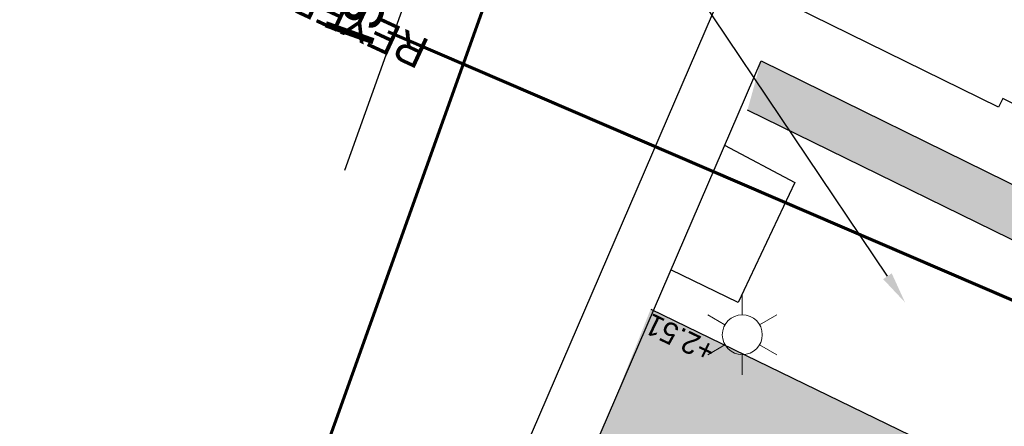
# Model space of a CAD drawing. Header units: metres. Extents: x 134157 to 138734, y 451157 to 455772.
# Tile 919 of 1056: x 136733.05 to 136748.64, y 454395.39 to 454401.83. Entities that reach past the tile are written whole.
import ezdxf
from ezdxf import colors
from ezdxf.entities.mleader import LeaderData, LeaderLine
from ezdxf.math import Vec2, Vec3

# ---------------------------------------------------------------- set-up
doc = ezdxf.new("R2010")
doc.units = ezdxf.units.M
for name, color, linetype, lineweight in [('-DR-alg-bladkaders viewports', 7, 'Continuous', 60), ('-DR-bs-inr-lichtmast', 253, 'Continuous', 13), ('-DR-nw-vh-arc-tegels 300x300x45', 253, 'Continuous', 9)]:
    doc.layers.add(name, color=color, linetype=linetype, lineweight=lineweight)
doc.layers.add('-DR-alg-hulplijnen aandachtspunten', color=210, linetype='Continuous', plot=False)
for name, color, linetype in [('-DR-alg-projectgrens 1-200', 3, 'PROJECTGRENS_1-200'), ('-DR-alg-txt-straatnaam', 2, 'Continuous'), ('-DR-bs-rio-DWA Jutfaseweg', 253, 'Continuous'), ('-DR-bs-vh-band', 253, 'Continuous'), ('-DR-nw-txt-hoogtemaat', 2, 'Continuous'), ('-DR-nw-txt-overzicht aandachtspunten verharding', 2, 'Continuous'), ('-DR-nw-vh-scheiding erfgrens en bebouwing', 3, 'Continuous')]:
    doc.layers.add(name, color=color, linetype=linetype)
doc.layers.add('-DR-nw-gr-arc-gras', color=7, linetype='Continuous', true_color=0xb5d5a4)
doc.styles.add('18_200', font='romans', dxfattribs={"width": 0.8, "height": 0.36})
doc.styles.add('CE', font='txt', dxfattribs={"height": 1.8})
doc.styles.add('Drong', font='txt', dxfattribs={"height": 1.8})
doc.linetypes.add('PROJECTGRENS_1-200', pattern='A,0.32,-0.13,[133,ltypeshp.shx,S=0.13,R=0,X=-0.13,Y=0],-0.13,1.27', length=1.85)
pattern_1 = [(115.3356253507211, (136419.7180158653, 453326.2367068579), (-0.2236810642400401, -0.1059037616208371), [0.06, -0.187485]), (205.3356253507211, (136419.7180158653, 453326.2367068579), (0.1059037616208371, -0.22368106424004), [0.06, -0.187485])]

# ---------------------------------------------------------------- blocks, each defined once
blk = doc.blocks.new('LICHTMAST')
at = {"ltscale": 0.1}
for p, q in [((7.258176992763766e-11, 0.1265625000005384), (1.560705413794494e-10, 0.2531250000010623)), ((-0.1096064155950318, 0.0632812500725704), (-0.2192125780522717, 0.1265625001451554)), ((0.1096064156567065, 0.06328124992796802), (0.2192125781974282, 0.126562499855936)), ((-0.1096064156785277, -0.06328124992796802), (-0.2192125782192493, -0.126562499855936)), ((0.1096064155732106, -0.06328125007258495), (0.2192125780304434, -0.1265625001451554)), ((-9.440998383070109e-11, -0.126562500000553), (-1.778917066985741e-10, -0.2531250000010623))]:
    blk.add_line(p, q, dxfattribs=at)
blk.add_circle((-1.091416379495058e-11, 0), 0.1265625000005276, dxfattribs=at)
at = {"style": '18_200', "width": 0.8}
blk.add_attdef('HOOGTE', (0.2466893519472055, 0.2423579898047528), '', height=0.25, dxfattribs=at)

msp = doc.modelspace()

# ---------------------------------------------------------------- hatches: boundary and pattern name
at = {"layer": '-DR-nw-gr-arc-gras', "transparency": 33554687}
h = msp.add_hatch(dxfattribs=at)
h.set_pattern_fill('AGR-BOLLEN', color=256, scale=0.1, pattern_type=2)
h.set_pattern_definition(pattern_1)
edge = h.paths.add_edge_path()
edge.add_arc((-7000776.809524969, 3043164.567559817), 7592527.997363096, 340.0567505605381, 340.0572256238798)
edge.add_line((136455.7815594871, 453494.2542758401), (136455.1236032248, 453494.4934109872))
edge.add_arc((380495.2223584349, 364992.5484406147), 259592.3035530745, 160.0666568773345, 160.0804453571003)
edge.add_line((136433.832290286, 453435.7615323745), (136433.813485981, 453435.768343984))
edge.add_line((136433.813485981, 453435.768343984), (136432.1794965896, 453431.2550945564))
edge.add_line((136432.1794965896, 453431.2550945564), (136432.198303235, 453431.2482893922))
edge.add_line((136432.198303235, 453431.2482893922), (136431.6776287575, 453429.8696050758))
edge.add_line((136431.6776287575, 453429.8696050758), (136432.3363505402, 453429.6312341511))
edge.add_line((136432.3363505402, 453429.6312341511), (136434.3092713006, 453435.0765756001))
h = msp.add_hatch(dxfattribs=at)
h.set_pattern_fill('AGR-BOLLEN', color=256, scale=0.1, pattern_type=2)
h.set_pattern_definition(pattern_1)
edge = h.paths.add_edge_path()
edge.add_line((136644.2753070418, 454017.4218487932), (136643.9350728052, 454016.4814706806))
edge.add_line((136643.9350728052, 454016.4814706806), (136643.8839339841, 454016.3403207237))
edge.add_line((136643.8839339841, 454016.3403207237), (136644.542212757, 454016.1016536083))
edge.add_arc((1711333.983143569, -116117.4265426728), 1674723.581774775, 160.0956720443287, 160.096657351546, ccw=False)
edge.add_line((136654.3469492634, 454043.1812754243), (136653.6888597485, 454043.419891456))
edge.add_line((136653.6888597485, 454043.419891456), (136653.6378049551, 454043.2789838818))
edge.add_line((136653.6378049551, 454043.2789838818), (136653.2975354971, 454042.3386559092))
edge.add_line((136653.2975354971, 454042.3386559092), (136644.2753070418, 454017.4218487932))
h = msp.add_hatch(dxfattribs=at)
h.set_pattern_fill('AGR-BOLLEN', color=256, scale=0.1, pattern_type=2)
h.set_pattern_definition(pattern_1)
h.paths.add_polyline_path([(136767.0671029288, 454353.6105987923), (136793.6153252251, 454437.6854462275, -0.4133423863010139), (136794.8671885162, 454438.3388126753), (136795.1654635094, 454439.2932926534, 0.4133423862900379), (136792.6617369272, 454437.9865597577), (136766.1238969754, 454353.9445918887), (136752.3015713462, 454318.8078778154, -0.00463030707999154), (136725.9012828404, 454239.6212513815), (136726.8466477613, 454239.2952357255, 0.004628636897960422), (136753.2435519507, 454318.4707698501)])
at = {"layer": '-DR-nw-vh-arc-tegels 300x300x45'}
h = msp.add_hatch(dxfattribs=at)
h.set_pattern_fill('AVH-TEGEL_200X200_HALFST', color=256, scale=2, angle=64, pattern_type=2)
h.set_pattern_definition([(64, (0, 0), (-0.00441035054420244, 0.4471918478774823), [0.4, -0.4]), (154, (0, 0), (-0.175348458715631, -0.3595176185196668), [])])
edge = h.paths.add_edge_path()
edge.add_line((136762.3620656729, 454417.1383533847), (136764.7231513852, 454421.9332032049))
edge.add_line((136764.7231513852, 454421.9332032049), (136766.4574607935, 454421.0791924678))
edge.add_line((136766.4574607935, 454421.0791924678), (136773.3484988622, 454435.0733867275))
edge.add_line((136773.3484988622, 454435.0733867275), (136766.7939453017, 454438.3297596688))
edge.add_line((136766.7939453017, 454438.3297596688), (136766.525115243, 454437.3398620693))
edge.add_line((136766.525115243, 454437.3398620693), (136764.920115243, 454431.4298620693))
edge.add_line((136764.920115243, 454431.4298620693), (136764.8511152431, 454431.2898620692))
edge.add_line((136764.8511152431, 454431.2898620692), (136766.140115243, 454430.7038620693))
edge.add_line((136766.140115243, 454430.7038620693), (136761.0061152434, 454420.3498620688))
edge.add_line((136761.0061152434, 454420.3498620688), (136761.5609727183, 454420.0993351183))
edge.add_line((136761.5609727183, 454420.0993351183), (136759.6436632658, 454416.2089898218))
edge.add_line((136759.6436632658, 454416.2089898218), (136760.9991152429, 454415.5388620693))
edge.add_line((136760.9991152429, 454415.5388620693), (136759.221115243, 454411.9708620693))
edge.add_line((136759.221115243, 454411.9708620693), (136757.8940921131, 454412.6016248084))
edge.add_line((136757.8940921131, 454412.6016248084), (136755.969000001, 454408.7000000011))
edge.add_line((136755.969000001, 454408.7000000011), (136755.4471152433, 454408.9558620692))
edge.add_line((136755.4471152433, 454408.9558620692), (136750.3241152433, 454398.6218620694))
edge.add_line((136750.3241152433, 454398.6218620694), (136749.0671152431, 454399.2448620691))
edge.add_line((136749.0671152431, 454399.2448620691), (136749.0001152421, 454399.1098620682))
edge.add_line((136749.0001152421, 454399.1098620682), (136744.7891152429, 454401.1848620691))
edge.add_line((136744.7891152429, 454401.1848620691), (136744.5747996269, 454400.400082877))
edge.add_line((136744.5747996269, 454400.400082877), (136750.026, 454397.727))
edge.add_line((136750.026, 454397.727), (136748.467, 454394.61))
edge.add_line((136748.467, 454394.61), (136743.0424364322, 454397.2482230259))
edge.add_line((136743.0424364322, 454397.2482230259), (136742.2534517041, 454395.269111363))
edge.add_line((136742.2534517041, 454395.269111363), (136742.3111152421, 454395.2408620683))
edge.add_line((136742.3111152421, 454395.2408620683), (136742.336, 454395.093))
edge.add_line((136742.336, 454395.093), (136743.8382574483, 454394.4363820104))
edge.add_arc((136744.6131766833, 454396.2801553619), 1.999999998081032, 247.2034785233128, 264.1611656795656)
edge.add_line((136744.4097155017, 454394.2905313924), (136748.3528485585, 454393.8873021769))
edge.add_line((136748.3528485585, 454393.8873021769), (136751.0612886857, 454393.6012808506))
edge.add_line((136751.0612886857, 454393.6012808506), (136753.0355955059, 454393.2075525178))
edge.add_line((136753.0355955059, 454393.2075525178), (136755.0099023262, 454392.8138241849))
edge.add_line((136755.0099023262, 454392.8138241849), (136755.2849248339, 454392.7382394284))
edge.add_line((136755.2849248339, 454392.7382394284), (136757.7760090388, 454391.8582426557))
edge.add_line((136757.7760090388, 454391.8582426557), (136753.8513266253, 454395.1012517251))
edge.add_line((136753.8513266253, 454395.1012517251), (136758.0473883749, 454403.6225374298))
edge.add_line((136758.0473883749, 454403.6225374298), (136756.1634147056, 454404.5502460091))
edge.add_line((136756.1634147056, 454404.5502460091), (136758.8174499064, 454409.9400123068))
edge.add_line((136758.8174499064, 454409.9400123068), (136760.1027423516, 454409.3142374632))
edge.add_line((136760.1027423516, 454409.3142374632), (136761.3851049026, 454411.9334230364))
edge.add_line((136761.3851049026, 454411.9334230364), (136768.9869449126, 454408.1771897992))
edge.add_line((136768.9869449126, 454408.1771897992), (136769.6267646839, 454410.2034177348))
edge.add_line((136769.6267646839, 454410.2034177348), (136762.3085400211, 454413.8195105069))
edge.add_line((136762.3085400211, 454413.8195105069), (136763.6387193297, 454416.5363603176))
edge.add_line((136763.6387193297, 454416.5363603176), (136762.3620656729, 454417.1383533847))

# ---------------------------------------------------------------- linework, layer by layer
at = {"layer": '-DR-alg-bladkaders viewports'}
msp.add_lwpolyline([(136823.3566035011, 454480.5919260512), (136757.9114504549, 454297.4519755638), (136709.2369304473, 454314.8458396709), (136774.6820834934, 454497.9857901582)], close=True, dxfattribs=at)
at = {"layer": '-DR-alg-projectgrens 1-200', "flags": 128}
msp.add_lwpolyline([(136721.4614126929, 454206.1355023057), (136727.4976405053, 454223.7516176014), (136730.5812698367, 454232.7175398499), (136734.459636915, 454243.958702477), (136738.0329631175, 454254.3057511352), (136742.1831830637, 454266.2662668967), (136750.5682339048, 454290.8423468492), (136760.392604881, 454319.4555148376), (136770.6655345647, 454349.3284017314), (136772.7130334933, 454355.2375255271), (136774.612293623, 454360.472703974), (136776.997639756, 454366.9996510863), (136784.3060310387, 454387.2082632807), (136790.3390255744, 454404.0832479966), (136797.3108895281, 454423.3603418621), (136807.0580164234, 454450.0933327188), (136800.6459823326, 454453.198166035), (136770.1293263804, 454470.8392502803), (136763.4628964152, 454464.3928177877), (136767.2219767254, 454456.488320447), (136768.446774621, 454452.9019010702), (136769.6121362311, 454448.5390902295), (136767.1901857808, 454443.6044278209), (136763.9804044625, 454431.78523306), (136763.4980324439, 454430.8065072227), (136764.7847718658, 454430.2215349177), (136759.6495878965, 454419.8651471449), (136760.2067292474, 454419.6135889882), (136758.3051672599, 454415.7551963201), (136757.4333557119, 454413.9278402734), (136755.5135803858, 454410.0369911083), (136754.9933739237, 454410.2920303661), (136749.8722845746, 454399.961884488), (136748.6156828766, 454400.5846870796), (136748.5476600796, 454400.4476262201), (136744.2871101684, 454402.5470422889), (136738.7603675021, 454389.7184848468), (136744.8285157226, 454387.0620129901), (136753.5165828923, 454383.2585824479), (136750.4454420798, 454376.2315008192), (136747.3001386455, 454368.9990925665), (136747.7019947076, 454368.8213485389), (136745.4212838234, 454363.6575167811), (136743.7712198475, 454359.8818756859), (136741.4736476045, 454354.7148318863), (136741.1067372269, 454354.8779031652), (136737.9448004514, 454347.8529095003), (136734.8598097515, 454340.7764631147), (136727.1932653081, 454344.1813445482), (136720.3972555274, 454330.2850260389), (136716.7051284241, 454321.7301903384), (136725.346156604, 454317.8856269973), (136722.1987328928, 454310.8074680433), (136718.1447215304, 454301.4878099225), (136714.1306750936, 454292.7129706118), (136709.7479071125, 454294.6405861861), (136707.0898129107, 454288.6071570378), (136709.5730063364, 454287.5058452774), (136709.5303924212, 454287.4102007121), (136709.6165589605, 454287.3713784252), (136709.4237179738, 454286.9446664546), (136712.1181323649, 454285.7683394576), (136724.4053834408, 454280.40601671), (136724.3945406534, 454280.3722835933), (136724.5601275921, 454280.3013177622), (136719.3266368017, 454264.6213396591), (136718.5536664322, 454264.2788026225), (136712.1490699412, 454267.0433062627), (136705.336609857, 454251.4945309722), (136713.1547930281, 454248.121823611), (136713.6296653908, 454247.1066979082), (136703.3628736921, 454216.0173112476), (136702.5296078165, 454215.6645962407), (136697.2997799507, 454218.0132068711), (136691.6561519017, 454205.1929293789), (136698.1691824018, 454202.2869482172), (136696.0848427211, 454197.5466439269), (136697.1157620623, 454197.0663415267), (136693.3404436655, 454185.7705750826), (136691.210382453, 454179.7988425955), (136691.1538561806, 454179.8178830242), (136689.2565954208, 454174.4702634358), (136688.6774819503, 454172.9217348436), (136686.6454361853, 454167.8593180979), (136686.7931511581, 454167.8056035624), (136683.4987278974, 454158.7287245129), (136679.6202492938, 454148.1614205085), (136677.5444797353, 454142.3922816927), (136675.6007311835, 454137.0209764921), (136671.7597944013, 454126.4011512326), (136667.0848490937, 454113.482877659), (136666.3102427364, 454113.053488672), (136658.5208628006, 454114.6506270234), (136655.4003561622, 454098.9824757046), (136661.0921995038, 454097.8246970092), (136661.2694465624, 454097.5188971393), (136621.349557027, 453987.8626198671), (136614.3766500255, 453990.9632921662), (136611.9345853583, 453985.5300270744), (136608.3745413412, 453987.1196889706), (136605.0140629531, 453979.7732868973), (136610.3679676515, 453977.3856095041), (136616.0993917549, 453974.9109095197), (136616.4180735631, 453974.2166734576), (136608.3939134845, 453952.1359851), (136599.9096817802, 453929.478839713), (136596.3332416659, 453930.8470697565), (136596.7025780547, 453931.8007739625), (136592.690606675, 453933.3568103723), (136592.5823684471, 453933.1112699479), (136587.1666087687, 453935.2079171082), (136587.1133719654, 453935.1014435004), (136586.9083803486, 453935.1996247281), (136584.7297915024, 453936.2519309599), (136573.4195847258, 453911.8970551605), (136576.9058538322, 453910.2265512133), (136577.7550063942, 453910.8166572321), (136581.7099004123, 453908.9229534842), (136581.7799016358, 453907.8909354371), (136588.3553676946, 453904.7426533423), (136581.3567526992, 453890.2881160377), (136584.4079268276, 453889.2178739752), (136581.9197178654, 453882.301448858), (136582.601412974, 453881.5813248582), (136581.1418997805, 453877.4782788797), (136580.1304940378, 453877.2808890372), (136578.3012561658, 453872.1036821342), (136578.9859669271, 453871.382111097), (136577.5259187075, 453867.3093859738), (136576.5394092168, 453867.189688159), (136574.6538962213, 453861.98977681), (136575.3566261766, 453861.2190729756), (136573.8594803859, 453857.0977611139), (136572.8232828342, 453856.8578539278), (136568.249353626, 453844.0563549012), (136569.0513033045, 453843.7225085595), (136568.2464862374, 453841.9862897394), (136569.9158138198, 453841.290025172), (136566.691677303, 453833.861641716), (136560.7574092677, 453836.4857936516), (136555.1930274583, 453823.5555627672), (136563.2068687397, 453820.3295449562), (136562.2441309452, 453817.9379810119), (136562.0591054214, 453818.0124640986), (136558.0189829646, 453808.0140820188), (136558.2177359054, 453807.9345808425), (136557.146456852, 453805.2522943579), (136555.4765638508, 453804.5556952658), (136553.6709496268, 453802.5003809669), (136552.6116124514, 453799.6979788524), (136545.819509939, 453781.4219849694), (136541.6467416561, 453783.3564375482), (136534.7495119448, 453768.6800804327), (136539.5245390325, 453766.4507703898), (136534.8143601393, 453753.8676775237), (136534.7894609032, 453753.8794224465), (136534.3789931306, 453752.8726532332), (136534.1824946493, 453752.9602354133), (136532.9256728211, 453749.6674104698), (136533.0985091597, 453749.602870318), (136532.77218899, 453748.7054898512), (136532.5839993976, 453748.7919034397), (136530.4572875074, 453743.0847201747), (136530.6272958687, 453743.0222472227), (136516.4928875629, 453704.5919896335), (136514.575213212, 453699.2202106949), (136492.1808605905, 453636.4012384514), (136492.7364887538, 453636.2041439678), (136489.1572213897, 453626.3411628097), (136485.0791461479, 453628.2492913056), (136478.1599331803, 453613.7876420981), (136483.141269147, 453611.4793990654), (136461.8669452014, 453552.9396374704), (136457.3540634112, 453554.5816234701), (136454.0603581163, 453545.4167166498), (136458.6475220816, 453543.7758212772), (136443.5980798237, 453501.592848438), (136436.3907746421, 453504.1747130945), (136430.8235818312, 453488.6271941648), (136437.0201776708, 453486.3930706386), (136418.281595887, 453434.8107571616), (136413.2269505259, 453420.0854028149), (136407.3638935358, 453401.4661517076), (136407.0557727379, 453400.0561749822), (136406.4665228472, 453398.4505571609), (136401.8966078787, 453385.5921225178), (136395.3318336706, 453388.7007154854), (136389.2312719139, 453376.078577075), (136397.1570315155, 453372.3532588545), (136391.911147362, 453357.7907900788), (136390.9651849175, 453355.4642337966), (136388.6235607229, 453350.3706501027), (136384.3016725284, 453352.2735136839), (136382.1263952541, 453347.5437823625), (136391.3584262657, 453344.2432470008), (136383.1677707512, 453321.6603605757), (136378.5877845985, 453323.3619825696), (136367.2822209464, 453291.7912231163), (136367.8712875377, 453291.2269459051), (136363.5182685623, 453279.254771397), (136362.0909635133, 453275.2765894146), (136356.4323903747, 453259.569842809), (136355.262189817, 453256.3102995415), (136348.5726876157, 453237.8761680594), (136370.775556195, 453230.2716276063), (136374.3282028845, 453240.6944996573), (136372.7667498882, 453241.8029445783), (136382.1628450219, 453267.9422245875), (136384.5513140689, 453274.6494235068), (136388.9803415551, 453286.6560762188), (136393.3454927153, 453297.2873242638), (136406.6642593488, 453334.2694553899), (136411.9238963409, 453350.354626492), (136416.7539045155, 453363.9489705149), (136418.4542781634, 453363.3413411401), (136423.3000193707, 453376.9015325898), (136421.6494725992, 453377.4913563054), (136422.5155630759, 453379.9171508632), (136425.0142394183, 453387.0502269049), (136430.1278896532, 453401.328665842), (136433.0083524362, 453409.3639565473), (136437.5004329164, 453421.9731824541), (136444.4243294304, 453441.3025602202), (136447.8979184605, 453451.0434338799), (136454.6682700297, 453469.8543763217), (136458.2536723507, 453479.6664804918), (136467.6469558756, 453501.9207482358), (136478.4219470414, 453531.4654507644), (136485.603188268, 453551.2589262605), (136497.2694431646, 453583.741326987), (136504.055722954, 453602.5864304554), (136505.8321386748, 453601.9516274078), (136510.6778798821, 453615.5118188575), (136508.9321515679, 453616.135655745), (136511.5808207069, 453623.4955055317), (136513.5804099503, 453629.0529882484), (136518.6733328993, 453642.8883030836), (136519.0149258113, 453643.4042401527), (136522.6804117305, 453653.6195636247), (136522.6635908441, 453653.9569708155), (136523.620007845, 453656.5936863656), (136528.7299313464, 453670.9263864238), (136534.7565171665, 453688.0032128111), (136543.6203036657, 453712.7675529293), (136551.3516967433, 453734.3803307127), (136563.424559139, 453767.6797093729), (136566.6093728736, 453776.6542540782), (136569.182089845, 453777.966221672), (136577.4871501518, 453774.8672349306), (136583.8733999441, 453792.7031141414), (136575.9242361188, 453795.6221844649), (136575.2048938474, 453797.1547002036), (136576.9970202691, 453801.8114875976), (136581.9561870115, 453815.4244153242), (136586.2693690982, 453827.2739153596), (136591.5049732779, 453840.8399544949), (136603.7576335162, 453874.9465804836), (136606.2042554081, 453881.9388386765), (136608.1801962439, 453887.6124979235), (136608.4708316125, 453887.6159140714), (136610.0707009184, 453888.6729705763), (136612.8771625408, 453896.3339426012), (136616.9170365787, 453896.1940089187), (136618.8456614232, 453897.1870353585), (136619.3801401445, 453898.5042341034), (136644.1569869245, 453889.689088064), (136649.2588358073, 453888.4308618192), (136662.9156093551, 453886.0172650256), (136671.3737691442, 453885.3668483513), (136676.8695800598, 453884.9502829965), (136677.7948190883, 453897.1571040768), (136672.5559660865, 453897.5541928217), (136667.4469275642, 453898.4601088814), (136645.4097219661, 453906.1142123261), (136624.7787032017, 453913.5469389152), (136625.183977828, 453914.8310296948), (136624.3902644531, 453916.7566582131), (136621.3764649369, 453919.2331142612), (136624.2836680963, 453927.3222319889), (136623.2809361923, 453929.1355906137), (136623.2097707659, 453929.1919285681), (136624.0852887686, 453931.6430470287), (136629.3043921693, 453946.5099176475), (136630.5405496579, 453950.1466132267), (136636.2425607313, 453965.6651292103), (136638.1912334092, 453964.9687700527), (136643.7184069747, 453980.5147983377), (136641.8291691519, 453981.18991842), (136651.2037302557, 454007.4234372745), (136658.5055284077, 454027.6418757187), (136665.4704804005, 454047.0063027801), (136669.4959243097, 454058.3571144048), (136675.353535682, 454074.4194390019), (136676.2577085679, 454077.0937356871), (136678.7468314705, 454083.7559183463), (136682.5256458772, 454094.1706507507), (136686.10090541, 454103.6393789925), (136687.0385480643, 454106.4749781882), (136697.7950263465, 454137.2417014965), (136697.717398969, 454137.2532407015), (136705.5554541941, 454159.7801565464), (136713.0779621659, 454181.7285563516), (136716.785401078, 454192.5146579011), (136718.1081245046, 454192.0419820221), (136722.9538657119, 454205.6021734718)], close=True, dxfattribs=at)
at = {"layer": '-DR-bs-rio-DWA Jutfaseweg', "const_width": 0.05, "flags": 128}
msp.add_lwpolyline([(136762.5920000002, 454391.4420000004), (136738.8825, 454401.6440000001)], dxfattribs=at)
at = {"layer": '-DR-bs-vh-band'}
for points in [[(136743.0424364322, 454397.2482230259), (136748.467, 454394.61), (136750.026, 454397.727), (136744.5747996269, 454400.400082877)], [(136744.2125087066, 454399.8464552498), (136745.3256688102, 454399.254298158), (136744.428, 454397.352), (136743.3617111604, 454397.8716020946)]]:
    msp.add_lwpolyline(points, dxfattribs=at)
at = {"layer": '-DR-nw-vh-scheiding erfgrens en bebouwing', "flags": 128}
msp.add_lwpolyline([(136754.9184891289, 454383.7677804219), (136745.229547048, 454387.9780773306), (136740.0721152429, 454390.2358620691), (136744.7891152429, 454401.1848620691), (136749.000115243, 454399.1098620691)], dxfattribs=at)

# ---------------------------------------------------------------- block references
at = {"layer": '-DR-bs-inr-lichtmast', "xscale": 2.5, "yscale": 2.5}
msp.add_blockref('LICHTMAST', (136744.4926162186, 454396.842263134), dxfattribs=at)

# ---------------------------------------------------------------- texts
at = {"layer": '-DR-alg-txt-straatnaam', "style": 'Drong'}
msp.add_text('REYER ANSLOSTRAAT', height=0.5, rotation=155.1416789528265, dxfattribs=at).set_placement((136739.5642543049, 454401.4989618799))
at = {"layer": '-DR-nw-txt-hoogtemaat', "style": 'Drong'}
for s, rotation, p in [('+2.51', 154.3071202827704, (136744.1018237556, 454396.6899811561)), ('+2.48', 64.24696523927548, (136748.7836549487, 454394.3333308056))]:
    msp.add_text(s, height=0.34, rotation=rotation, dxfattribs=at).set_placement(p)

# ---------------------------------------------------------------- next in the draw order: leaders
at = {"layer": '-DR-nw-txt-overzicht aandachtspunten verharding'}
ml = msp.add_multileader_mtext('Standard', dxfattribs=at)
ml.set_content('Bestaande natuursteenverharding handhaven', color=7, style='CE')
ml.set_leader_properties(color=256, linetype='ByLayer', lineweight=-1)
ml.build(insert=Vec2(0, 0))
ml.multileader.update_dxf_attribs({"text_left_attachment_type": 5, "text_right_attachment_type": 5, "dogleg_length": 2.646321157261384, "arrow_head_size": 0.5, "scale": 0.2})
ctx = ml.context
ctx.base_point, ctx.scale, ctx.char_height, ctx.arrow_head_size, ctx.landing_gap_size, ctx.plane_origin, ctx.plane_x_axis, ctx.plane_y_axis = Vec3(136743.6808592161, 454403.1708750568), 0.2, 0.3600000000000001, 0.5, 0.04000000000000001, Vec3(136734.0698536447, 454396.0942705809), Vec3(0.3365098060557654, 0.9416799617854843), Vec3(-0.9416799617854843, 0.3365098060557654)
ctx.left_attachment, ctx.right_attachment = 5, 5
notes = []
notes.append((ctx, [(0, (1, 1, 0), (136743.5027566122, 454402.6724775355), (0.3365098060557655, 0.9416799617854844), 0.5292642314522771, [(0, [(136747.0692124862, 454397.3544437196)], 0, [])])]))
ctx.mtext.insert, ctx.mtext.text_direction, ctx.mtext.rotation, ctx.mtext.flow_direction = Vec3(136743.2495155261, 454403.3674932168), Vec3(0.3365098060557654, 0.9416799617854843), 1.227588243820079, 5
ctx.mtext.has_bg_fill, ctx.mtext.bg_color, ctx.mtext.bg_scale_factor, ctx.mtext.bg_transparency, ctx.mtext.use_window_bg_color = 1, -1027028792, 1.5, 0, 1
for ctx, leaders in notes:
    for number, flags, end, landing, length, lines in leaders:
        leader = LeaderData()
        leader.index, (leader.has_last_leader_line, leader.has_dogleg_vector, leader.attachment_direction) = number, flags
        leader.last_leader_point, leader.dogleg_vector, leader.dogleg_length = Vec3(end), Vec3(landing), length
        for number, points, colour, breaks in lines:
            line = LeaderLine()
            line.index, line.vertices, line.color, line.breaks = number, Vec3.list(points), colors.encode_raw_color(colour), breaks
            leader.lines.append(line)
        ctx.leaders.append(leader)

# ---------------------------------------------------------------- next in the draw order: leaders
at = {"layer": '-DR-alg-hulplijnen aandachtspunten'}
ml = msp.add_multileader_mtext('Standard', dxfattribs=at)
ml.set_content('Is beheer en onderhoud ook akkoord met het uitvoeren van groenvakken in scherpe punten?', color=7, style='CE')
ml.set_leader_properties(color=256, linetype='ByLayer', lineweight=-1)
ml.build(insert=Vec2(0, 0))
ml.multileader.update_dxf_attribs({"text_left_attachment_type": 5, "text_right_attachment_type": 5, "dogleg_length": 70.90462224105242, "arrow_head_size": 0.5, "scale": 0.2})
ctx = ml.context
ctx.base_point, ctx.scale, ctx.char_height, ctx.arrow_head_size, ctx.landing_gap_size, ctx.plane_origin, ctx.plane_x_axis, ctx.plane_y_axis = Vec3(136738.8316918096, 454401.2281966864), 0.2, 0.8, 0.5, 0.04000000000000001, Vec3(136777.4474203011, 454506.6062383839), Vec3(0.3365098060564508, 0.9416799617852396), Vec3(-0.9416799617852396, 0.3365098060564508)
ctx.left_attachment, ctx.right_attachment = 5, 5
notes = []
notes.append((ctx, [(1, (1, 1, 0), (136754.4746703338, 454445.0030857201), (-0.3365098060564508, -0.9416799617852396), 0.8586987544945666, [(2, [(136770.7684859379, 454455.3454290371)], 0, [])])]))
ctx.mtext.insert, ctx.mtext.text_direction, ctx.mtext.rotation, ctx.mtext.flow_direction = Vec3(136737.8489720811, 454401.62184935), Vec3(0.3365098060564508, 0.9416799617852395), 1.227588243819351, 5
for ctx, leaders in notes:
    for number, flags, end, landing, length, lines in leaders:
        leader = LeaderData()
        leader.index, (leader.has_last_leader_line, leader.has_dogleg_vector, leader.attachment_direction) = number, flags
        leader.last_leader_point, leader.dogleg_vector, leader.dogleg_length = Vec3(end), Vec3(landing), length
        for number, points, colour, breaks in lines:
            line = LeaderLine()
            line.index, line.vertices, line.color, line.breaks = number, Vec3.list(points), colors.encode_raw_color(colour), breaks
            leader.lines.append(line)
        ctx.leaders.append(leader)

doc.saveas('drawing.dxf')
